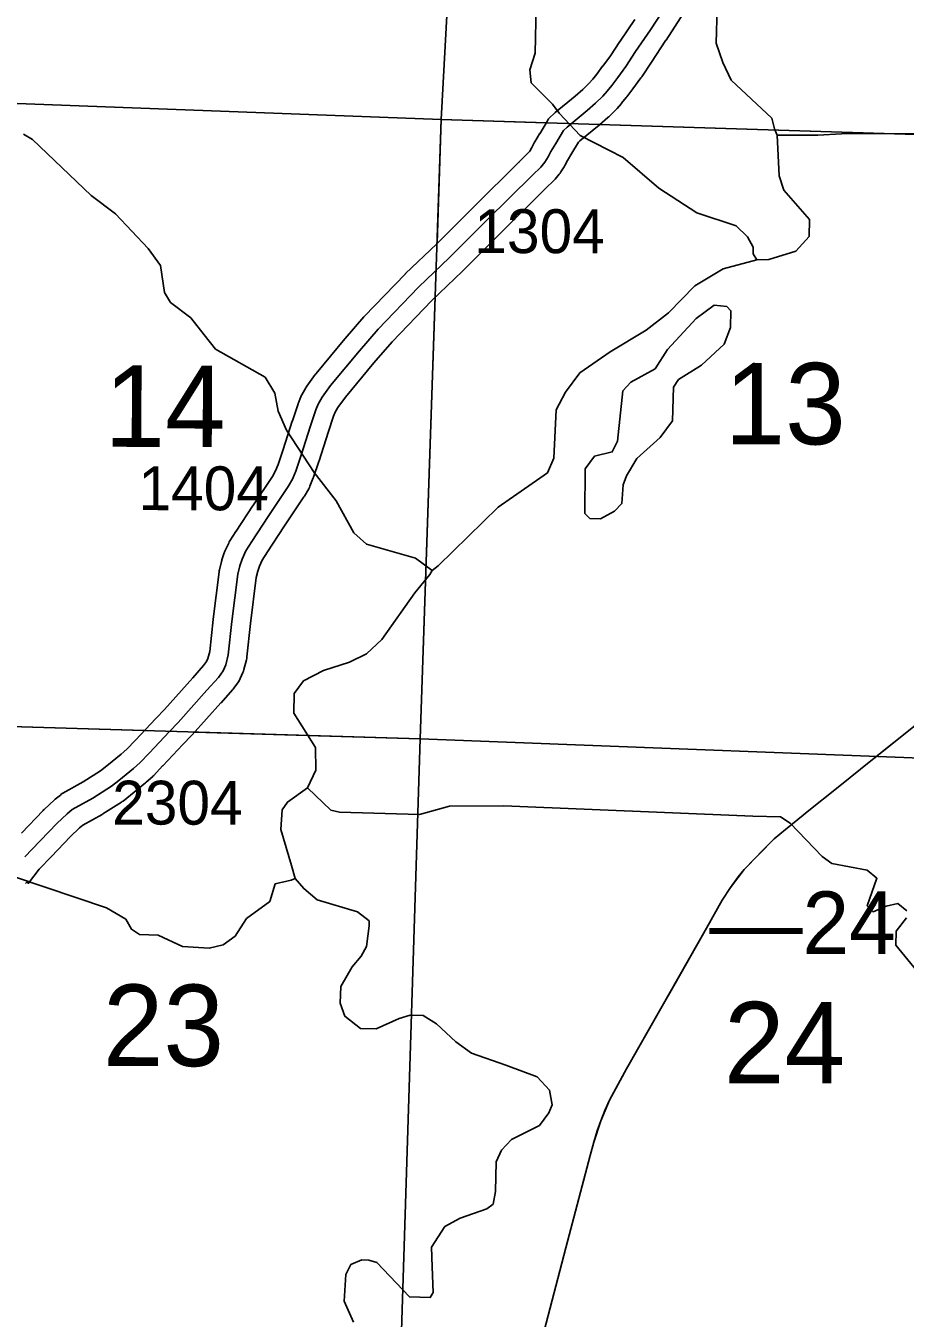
# Model space of a CAD drawing. Extents: x -157.2 to -99.3, y 12.2 to 46.2.
# Drawn here: x -116.014 to -114.61, y 36.365 to 38.428 of the extents above; entities that cross this region are included whole.
import ezdxf

# ---------------------------------------------------------------- set-up
doc = ezdxf.new("R2010")
doc.units = 0
for name, color, linetype in [('tdCoHydroRiver', 7, 'Continuous'), ('tdCoPriCL', 7, 'Continuous'), ('tdCoPriNonDiv', 7, 'Continuous'), ('tdCoPriNonDivCL', 7, 'Continuous'), ('tdCoSecRdNmbr', 7, 'Continuous'), ('tdCoSecRteBand', 7, 'Continuous'), ('tdCoSecRteCL', 7, 'Continuous'), ('tdCoSectLine', 7, 'Continuous'), ('tdCoSectLinePart', 7, 'Continuous'), ('tdCoSectNmbr', 7, 'Continuous'), ('tdCoSurfGravel', 7, 'Continuous'), ('tdStHwyPriRefPost1', 7, 'Continuous')]:
    doc.layers.add(name, color=color, linetype=linetype)

msp = doc.modelspace()

# ---------------------------------------------------------------- linework, layer by layer
at = {"layer": 'tdCoHydroRiver'}
for points in [[(-115.1986, 38.4603), (-115.2006, 38.3845), (-115.2092, 38.358), (-115.2066, 38.3374), (-115.1728, 38.3033), (-115.1622, 38.2888), (-115.1284, 38.2532), (-115.0599, 38.2181), (-115.0028, 38.1692), (-114.9423, 38.1297), (-114.8797, 38.1091), (-114.8613, 38.0912), (-114.8522, 38.0752), (-114.8525, 38.0641), (-114.8465, 38.0545)], [(-114.9098, 38.4572), (-114.9113, 38.4006), (-114.901, 38.3695), (-114.8876, 38.3416), (-114.8229, 38.2811)], [(-114.8229, 38.2811), (-114.8185, 38.2637), (-114.814, 38.2539)], [(-116.0171, 38.2552), (-116.0031, 38.2469), (-115.9092, 38.1575), (-115.8705, 38.1281), (-115.8184, 38.073), (-115.7986, 38.0456), (-115.7919, 38.0028), (-115.7828, 37.9868), (-115.7503, 37.9622), (-115.729, 37.9348), (-115.7106, 37.9122), (-115.6313, 37.8674), (-115.6163, 37.8418), (-115.6107, 37.8132), (-115.5973, 37.7828), (-115.5534, 37.7153), (-115.5183, 37.6702), (-115.4897, 37.6189), (-115.4697, 37.601), (-115.3913, 37.5784), (-115.365, 37.5587)], [(-114.8272, 38.0554), (-114.7843, 38.0686), (-114.7631, 38.0919), (-114.7624, 38.1189), (-114.8037, 38.1661), (-114.811, 38.1886), (-114.814, 38.2539)], [(-114.814, 38.2539), (-114.7493, 38.2538), (-114.7114, 38.256), (-114.5456, 38.2565), (-114.5, 38.249), (-114.4734, 38.2388), (-114.455, 38.2178), (-114.4368, 38.1921), (-114.4279, 38.1666), (-114.4267, 38.154), (-114.4221, 38.1491), (-114.4222, 38.1444), (-114.4133, 38.1221), (-114.3934, 38.0994), (-114.3231, 38.0692), (-114.3093, 38.0547), (-114.3017, 38.0403), (-114.3004, 38.0292), (-114.287, 37.9973), (-114.2551, 37.9523), (-114.2403, 37.9368)], [(-115.365, 37.5587), (-115.3554, 37.5663), (-115.2597, 37.66), (-115.1809, 37.7147), (-115.1708, 37.7381), (-115.1671, 37.8154), (-115.1521, 37.8434), (-115.1292, 37.8743), (-115.0809, 37.9077), (-115.0231, 37.9425), (-114.9877, 37.9699), (-114.9455, 38.013), (-114.9005, 38.0402), (-114.8465, 38.0545)], [(-114.8465, 38.0545), (-114.8272, 38.0554)], [(-115.1134, 37.6418), (-115.121, 37.65), (-115.1207, 37.721), (-115.1059, 37.7411), (-115.0773, 37.7482), (-115.069, 37.7653), (-115.0605, 37.8456), (-115.0475, 37.8595), (-115.009, 37.8805), (-114.9893, 37.9116), (-114.9437, 37.9609), (-114.9147, 37.9822), (-114.8943, 37.98), (-114.8881, 37.9735), (-114.8889, 37.9467), (-114.899, 37.9202), (-114.9347, 37.8864), (-114.9716, 37.8637), (-114.9798, 37.8513), (-114.9813, 37.7977), (-115.0009, 37.7714), (-115.0382, 37.7377), (-115.0547, 37.7097), (-115.0598, 37.6957), (-115.0622, 37.6657), (-115.0736, 37.6534), (-115.096, 37.6414), (-115.1134, 37.6418)], [(-115.5638, 37.2121), (-115.5505, 37.2401), (-115.5511, 37.2764), (-115.5859, 37.3311), (-115.585, 37.3626), (-115.5703, 37.3827), (-115.5383, 37.3992), (-115.4969, 37.4123), (-115.4697, 37.4258), (-115.4454, 37.4488), (-115.3928, 37.5231), (-115.3684, 37.5525), (-115.365, 37.5587)], [(-115.5836, 37.0674), (-115.5893, 37.0881), (-115.6067, 37.1454), (-115.6043, 37.1769), (-115.596, 37.1893), (-115.5638, 37.2121)], [(-115.5638, 37.2121), (-115.5269, 37.1764), (-115.5128, 37.1729), (-115.385, 37.1695), (-115.3373, 37.1825), (-115.2504, 37.1833), (-114.853, 37.1666)], [(-114.853, 37.1666), (-114.8088, 37.1656), (-114.7933, 37.1558), (-114.7425, 37.1026), (-114.727, 37.0912), (-114.6704, 37.0805), (-114.6549, 37.0675), (-114.6703, 37.0237), (-114.6611, 37.014), (-114.6403, 37.0229), (-114.6213, 37.0272), (-114.6073, 37.0158)], [(-116.0318, 37.0701), (-115.8848, 37.0203), (-115.8537, 37.0021), (-115.8446, 36.9861), (-115.8322, 36.9778), (-115.8023, 36.977), (-115.7633, 36.9586), (-115.7208, 36.9559), (-115.6985, 36.9616), (-115.6792, 36.9753), (-115.6611, 37.0032), (-115.624, 37.0306), (-115.6154, 37.0588), (-115.5899, 37.0644), (-115.5836, 37.0674)], [(-115.5836, 37.0674), (-115.5698, 37.0512), (-115.5482, 37.0333), (-115.484, 37.0142), (-115.4654, 36.9995), (-115.4656, 36.9916), (-115.4697, 36.9585), (-115.478, 36.943), (-115.4927, 36.926), (-115.5109, 36.8949), (-115.5116, 36.8681), (-115.5043, 36.8474), (-115.4795, 36.8278), (-115.4543, 36.8271), (-115.4175, 36.8435), (-115.4, 36.8493), (-115.3795, 36.8487), (-115.3578, 36.8355), (-115.327, 36.8063), (-115.3022, 36.7882), (-115.2475, 36.7694), (-115.1975, 36.7507), (-115.1775, 36.7296), (-115.1734, 36.7058), (-115.1785, 36.6933), (-115.1933, 36.6732), (-115.2381, 36.6507), (-115.2543, 36.6338), (-115.2627, 36.6151), (-115.264, 36.5678), (-115.2677, 36.5474), (-115.2774, 36.5397), (-115.3204, 36.5251), (-115.3444, 36.5116), (-115.3659, 36.479), (-115.3651, 36.4474), (-115.3631, 36.4063), (-115.368, 36.3985), (-115.4011, 36.3994), (-115.4533, 36.4545), (-115.4659, 36.458), (-115.4769, 36.4583), (-115.4945, 36.4509), (-115.5028, 36.4353), (-115.5055, 36.3928), (-115.4906, 36.3592)], [(-114.6076, 37.0047), (-114.624, 36.9831), (-114.6245, 36.961), (-114.5863, 36.9142)]]:
    msp.add_lwpolyline(points, dxfattribs=at)
at = {"layer": 'tdCoPriCL'}
msp.add_lwpolyline([(-115.1862, 36.3451), (-115.1516, 36.4778), (-115.1309, 36.5564), (-115.1125, 36.6251), (-115.1068, 36.6464), (-115.0954, 36.6805), (-115.0816, 36.7135), (-115.0545, 36.7636), (-115, 36.8598), (-114.927, 36.9882), (-114.9018, 37.0324), (-114.8888, 37.0526), (-114.8668, 37.0815), (-114.8187, 37.1303), (-114.8007, 37.1456), (-114.7728, 37.1682), (-114.766, 37.1737), (-114.7169, 37.2129), (-114.6621, 37.257), (-114.6605, 37.2583), (-114.5941, 37.3115)], dxfattribs=at)
at = {"layer": 'tdCoPriNonDiv'}
msp.add_lwpolyline([(-114.5941, 37.3115), (-114.6605, 37.2583), (-114.6621, 37.257), (-114.7169, 37.2129), (-114.766, 37.1737), (-114.7728, 37.1682), (-114.8007, 37.1456), (-114.8187, 37.1303), (-114.8668, 37.0815), (-114.8888, 37.0526), (-114.9018, 37.0324), (-114.927, 36.9882), (-115, 36.8598), (-115.0545, 36.7636), (-115.0816, 36.7135), (-115.0954, 36.6805), (-115.1068, 36.6464), (-115.1125, 36.6251), (-115.1309, 36.5564), (-115.1516, 36.4778), (-115.1862, 36.3451)], dxfattribs=at)
at = {"layer": 'tdCoPriNonDivCL'}
msp.add_lwpolyline([(-115.1862, 36.3451), (-115.1516, 36.4778), (-115.1309, 36.5564), (-115.1181, 36.605), (-115.1126, 36.6251), (-115.1068, 36.6464), (-115.1013, 36.6642), (-115.0954, 36.6805), (-115.089, 36.697), (-115.0816, 36.7135), (-115.0713, 36.7332), (-115.0545, 36.7636), (-115.0224, 36.8203), (-115, 36.8598), (-114.9771, 36.8997), (-114.927, 36.9882), (-114.9018, 37.0324), (-114.8888, 37.0526), (-114.8764, 37.0699), (-114.8668, 37.0815), (-114.8498, 37.0992), (-114.8377, 37.112), (-114.8187, 37.1303), (-114.8007, 37.1456), (-114.7728, 37.1682), (-114.766, 37.1737), (-114.7169, 37.2129), (-114.6621, 37.257), (-114.5941, 37.3115)], dxfattribs=at)
msp.add_lwpolyline([(-115.1862, 36.3451), (-115.1516, 36.4778), (-115.1309, 36.5564), (-115.1181, 36.605), (-115.1126, 36.6251), (-115.1068, 36.6464), (-115.1013, 36.6642), (-115.0954, 36.6805), (-115.089, 36.697), (-115.0816, 36.7135), (-115.0713, 36.7332), (-115.0545, 36.7636), (-115.0224, 36.8203), (-115, 36.8598), (-114.9771, 36.8997), (-114.927, 36.9882), (-114.9018, 37.0324), (-114.8888, 37.0526), (-114.8764, 37.0699), (-114.8668, 37.0815), (-114.8498, 37.0992), (-114.8377, 37.112), (-114.8187, 37.1303), (-114.8007, 37.1456), (-114.7728, 37.1682), (-114.766, 37.1737), (-114.7169, 37.2129), (-114.6621, 37.257), (-114.5941, 37.3115)], dxfattribs=at)
at = {"layer": 'tdCoSecRteBand'}
for points in [[(-114.9587, 38.4557), (-114.9915, 38.4056), (-114.9916, 38.4055), (-114.9917, 38.4054), (-115.015, 38.3705), (-115.0304, 38.3468), (-115.031, 38.3459), (-115.0317, 38.345), (-115.0446, 38.3279), (-115.0541, 38.315), (-115.0546, 38.3143), (-115.0552, 38.3136), (-115.0626, 38.3047), (-115.0627, 38.3046), (-115.0628, 38.3045), (-115.0697, 38.2964), (-115.0706, 38.2953), (-115.0716, 38.2943), (-115.0829, 38.2832), (-115.0837, 38.2825), (-115.0844, 38.2819), (-115.098, 38.2703), (-115.0982, 38.2701), (-115.0984, 38.2699), (-115.1294, 38.2445), (-115.1314, 38.2424), (-115.1418, 38.2251), (-115.1489, 38.2132), (-115.153, 38.2054), (-115.1535, 38.2043), (-115.1541, 38.2033), (-115.1593, 38.195), (-115.1604, 38.1931), (-115.1619, 38.1914), (-115.1685, 38.1835), (-115.1694, 38.1824), (-115.1705, 38.1814), (-115.1837, 38.1684), (-115.2564, 38.0965), (-115.3158, 38.0373), (-115.316, 38.0371), (-115.3162, 38.0369), (-115.3653, 37.99), (-115.429, 37.9237), (-115.4581, 37.8902), (-115.5034, 37.8357), (-115.5154, 37.8191), (-115.5198, 37.8114), (-115.5224, 37.805), (-115.5311, 37.779), (-115.5453, 37.7337), (-115.5454, 37.7333), (-115.5456, 37.7329), (-115.5542, 37.7078), (-115.5544, 37.7071), (-115.5547, 37.7065), (-115.5599, 37.6934), (-115.5608, 37.6912), (-115.562, 37.6891), (-115.5689, 37.6775), (-115.5693, 37.6768), (-115.5697, 37.6762), (-115.6015, 37.6287), (-115.6277, 37.5887), (-115.6361, 37.5756), (-115.6405, 37.566), (-115.6433, 37.558), (-115.6457, 37.5476), (-115.6549, 37.4741), (-115.6605, 37.4209), (-115.6608, 37.4186), (-115.6614, 37.4163), (-115.6656, 37.4006), (-115.6661, 37.3984), (-115.667, 37.3963), (-115.6712, 37.3867), (-115.6725, 37.3838), (-115.6743, 37.3812), (-115.6817, 37.3709), (-115.6826, 37.3696), (-115.6836, 37.3685), (-115.7019, 37.3477), (-115.7019, 37.3477), (-115.702, 37.3476), (-115.7479, 37.2963), (-115.7484, 37.2958), (-115.7489, 37.2953), (-115.7627, 37.2812), (-115.795, 37.2469), (-115.7951, 37.2468), (-115.7951, 37.2468), (-115.8094, 37.2317), (-115.8102, 37.2309), (-115.811, 37.2302), (-115.8214, 37.2208), (-115.822, 37.2203), (-115.8226, 37.2198), (-115.8463, 37.2005), (-115.8464, 37.2004), (-115.8466, 37.2003), (-115.8584, 37.1909), (-115.8596, 37.1899), (-115.861, 37.1891), (-115.8906, 37.1703), (-115.8912, 37.1699), (-115.8919, 37.1696), (-115.9224, 37.1523), (-115.9279, 37.1479), (-115.943, 37.1339), (-115.9728, 37.1026), (-115.9728, 37.1026), (-115.9923, 37.0822), (-116.0092, 37.0596), (-116.0119, 37.0616), (-116.0141, 37.0592)], [(-116.0204, 37.1396), (-115.9858, 37.1759), (-115.9852, 37.1766), (-115.9845, 37.1773), (-115.9679, 37.1926), (-115.9673, 37.1932), (-115.9666, 37.1938), (-115.9584, 37.2004), (-115.9564, 37.2021), (-115.9542, 37.2033), (-115.922, 37.2214), (-115.8944, 37.2389), (-115.884, 37.2472), (-115.8611, 37.2658), (-115.8521, 37.2739), (-115.8386, 37.2881), (-115.8061, 37.3226), (-115.8059, 37.3228), (-115.8057, 37.323), (-115.7921, 37.3368), (-115.7468, 37.3875), (-115.7297, 37.407), (-115.725, 37.4135), (-115.723, 37.4182), (-115.7199, 37.4295), (-115.7145, 37.4807), (-115.7145, 37.481), (-115.7145, 37.4813), (-115.7051, 37.5567), (-115.7049, 37.5584), (-115.7045, 37.56), (-115.7013, 37.5734), (-115.7009, 37.5747), (-115.7005, 37.576), (-115.6968, 37.5869), (-115.6963, 37.5883), (-115.6956, 37.5898), (-115.6897, 37.6026), (-115.6889, 37.6045), (-115.6878, 37.6062), (-115.6781, 37.6212), (-115.678, 37.6214), (-115.6779, 37.6215), (-115.6516, 37.6617), (-115.6515, 37.6618), (-115.6514, 37.6619), (-115.62, 37.7089), (-115.6148, 37.7177), (-115.6107, 37.7279), (-115.6025, 37.752), (-115.5883, 37.7973), (-115.5882, 37.7976), (-115.5881, 37.7979), (-115.579, 37.825), (-115.5787, 37.8258), (-115.5783, 37.8267), (-115.5746, 37.8358), (-115.5739, 37.8376), (-115.5729, 37.8394), (-115.5667, 37.8502), (-115.5659, 37.8516), (-115.565, 37.853), (-115.5514, 37.8717), (-115.5508, 37.8725), (-115.5502, 37.8733), (-115.5041, 37.9288), (-115.5038, 37.9291), (-115.5036, 37.9293), (-115.4738, 37.9636), (-115.4733, 37.9641), (-115.4728, 37.9647), (-115.4082, 38.032), (-115.4077, 38.0325), (-115.4073, 38.0329), (-115.3579, 38.08), (-115.2987, 38.139), (-115.2987, 38.139), (-115.2986, 38.1391), (-115.2259, 38.2111), (-115.2258, 38.2111), (-115.2258, 38.2112), (-115.2135, 38.2233), (-115.2092, 38.2284), (-115.2058, 38.2339), (-115.2019, 38.2415), (-115.2014, 38.2423), (-115.201, 38.2431), (-115.1933, 38.2559), (-115.1933, 38.256), (-115.1932, 38.256), (-115.1809, 38.2765), (-115.179, 38.2797), (-115.1764, 38.2822), (-115.1708, 38.2879), (-115.1697, 38.2889), (-115.1686, 38.2899), (-115.1368, 38.3161), (-115.1242, 38.3268), (-115.1146, 38.3363), (-115.1086, 38.3432), (-115.1019, 38.3513), (-115.0928, 38.3636), (-115.0927, 38.3638), (-115.0926, 38.364), (-115.0802, 38.3804), (-115.0652, 38.4034), (-115.0651, 38.4036), (-115.065, 38.4037), (-115.0416, 38.4386)]]:
    msp.add_lwpolyline(points, dxfattribs=at)
at = {"layer": 'tdCoSecRteCL'}
msp.add_lwpolyline([(-116.0152, 37.1016), (-116.0033, 37.1141), (-115.9641, 37.1552), (-115.9476, 37.1705), (-115.9394, 37.1772), (-115.9066, 37.1957), (-115.877, 37.2144), (-115.8652, 37.2238), (-115.8415, 37.243), (-115.8312, 37.2524), (-115.8169, 37.2675), (-115.7843, 37.302), (-115.7703, 37.3163), (-115.7244, 37.3676), (-115.7061, 37.3883), (-115.6987, 37.3987), (-115.6945, 37.4083), (-115.6904, 37.4241), (-115.6847, 37.4776), (-115.6753, 37.553), (-115.6721, 37.5663), (-115.6684, 37.5772), (-115.6625, 37.59), (-115.6529, 37.6051), (-115.6265, 37.6453), (-115.5947, 37.6929), (-115.5878, 37.7044), (-115.5826, 37.7175), (-115.574, 37.7427), (-115.5597, 37.7883), (-115.5505, 37.8154), (-115.5468, 37.8245), (-115.5407, 37.8354), (-115.5271, 37.8541), (-115.481, 37.9096), (-115.4511, 37.9439), (-115.3865, 38.0112), (-115.337, 38.0586), (-115.2775, 38.1178), (-115.2048, 38.1898), (-115.1915, 38.2028), (-115.1848, 38.2107), (-115.1796, 38.2191), (-115.1752, 38.2277), (-115.1675, 38.2406), (-115.1552, 38.261), (-115.1495, 38.2667), (-115.1175, 38.2931), (-115.1039, 38.3047), (-115.0926, 38.3158), (-115.0857, 38.3239), (-115.0783, 38.3328), (-115.0687, 38.3459), (-115.0556, 38.3631), (-115.0401, 38.3871), (-115.0166, 38.4221), (-114.9838, 38.4721)], dxfattribs=at)
at = {"layer": 'tdCoSectLine'}
for points in [[(-115.3503, 38.2785), (-115.2956, 39.2844)], [(-116.3235, 38.3152), (-115.3503, 38.2785)], [(-115.3842, 37.2899), (-115.3503, 38.2785)], [(-115.3503, 38.2785), (-114.3573, 38.2474)], [(-116.3739, 37.3201), (-115.3842, 37.2899)], [(-115.4155, 36.2947), (-115.3842, 37.2899)], [(-115.3842, 37.2899), (-114.3916, 37.2518)]]:
    msp.add_lwpolyline(points, dxfattribs=at)
at = {"layer": 'tdCoSectLinePart'}
for points in [[(-115.3503, 38.2785), (-115.2956, 39.2844)], [(-116.3235, 38.3152), (-115.3503, 38.2785)], [(-115.3571, 38.0812), (-115.3503, 38.2785)], [(-115.3503, 38.2785), (-115.1832, 38.2733)], [(-115.0983, 38.2706), (-114.3573, 38.2474)], [(-115.3842, 37.2899), (-115.36, 37.9955)], [(-116.2705, 37.3169), (-115.8245, 37.3033)], [(-115.7443, 37.3008), (-115.3842, 37.2899)], [(-115.4155, 36.2947), (-115.3842, 37.2899)], [(-115.3842, 37.2899), (-114.3916, 37.2518)]]:
    msp.add_lwpolyline(points, dxfattribs=at)
at = {"layer": 'tdCoSurfGravel'}
msp.add_lwpolyline([(-116.0152, 37.1016), (-116.0033, 37.1141), (-115.9641, 37.1552), (-115.9476, 37.1705), (-115.9394, 37.1772), (-115.9066, 37.1957), (-115.877, 37.2144), (-115.8652, 37.2238), (-115.8415, 37.243), (-115.8312, 37.2524), (-115.8169, 37.2675), (-115.7843, 37.302), (-115.7703, 37.3163), (-115.7244, 37.3676), (-115.7061, 37.3883), (-115.6987, 37.3987), (-115.6945, 37.4083), (-115.6904, 37.4241), (-115.6847, 37.4776), (-115.6753, 37.553), (-115.6721, 37.5663), (-115.6684, 37.5772), (-115.6625, 37.59), (-115.6529, 37.6051), (-115.6265, 37.6453), (-115.5947, 37.6929), (-115.5878, 37.7044), (-115.5826, 37.7175), (-115.574, 37.7427), (-115.5597, 37.7883), (-115.5505, 37.8154), (-115.5468, 37.8245), (-115.5407, 37.8354), (-115.5271, 37.8541), (-115.481, 37.9096), (-115.4511, 37.9439), (-115.3865, 38.0112), (-115.337, 38.0586), (-115.2775, 38.1178), (-115.2048, 38.1898), (-115.1915, 38.2028), (-115.1848, 38.2107), (-115.1796, 38.2191), (-115.1752, 38.2277), (-115.1675, 38.2406), (-115.1552, 38.261), (-115.1495, 38.2667), (-115.1175, 38.2931), (-115.1039, 38.3047), (-115.0926, 38.3158), (-115.0857, 38.3239), (-115.0783, 38.3328), (-115.0687, 38.3459), (-115.0556, 38.3631), (-115.0401, 38.3871), (-115.0166, 38.4221), (-114.9838, 38.4721)], dxfattribs=at)

# ---------------------------------------------------------------- texts
at = {"layer": 'tdCoSecRdNmbr'}
for s, rotation, p in [('1304', 359.9113, (-115.2976, 38.0656)), ('1404', 359.9109, (-115.8338, 37.6552)), ('2304', 359.9109, (-115.8757, 37.1534))]:
    msp.add_text(s, height=0.07, rotation=rotation, dxfattribs=at).set_placement(p)
at = {"layer": 'tdCoSectNmbr'}
for s, rotation, p in [('14', 359.9108, (-115.8881, 37.7563)), ('13', 359.9116, (-114.8981, 37.7604)), ('23', 359.9108, (-115.8906, 36.768)), ('24', 359.9117, (-114.8991, 36.7403))]:
    msp.add_text(s, height=0.13, rotation=rotation, dxfattribs=at).set_placement(p)
at = {"layer": 'tdStHwyPriRefPost1'}
msp.add_text('‒‒24', height=0.1, dxfattribs=at).set_placement((-114.9223, 36.9465))

doc.saveas('drawing.dxf')
